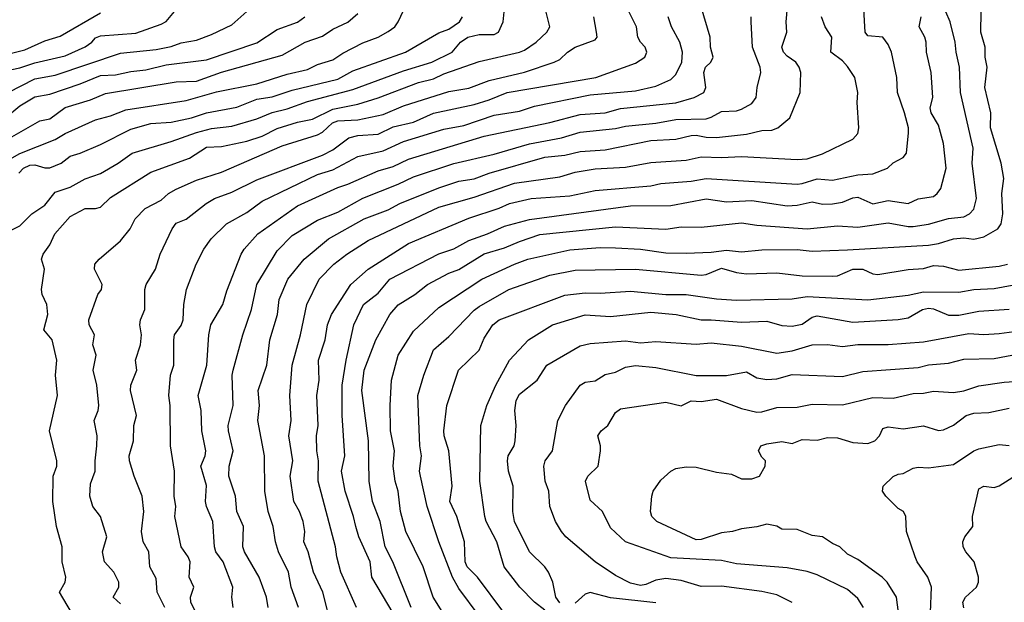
# Model space of a CAD drawing. Header units: metres. Extents: x -46681 to -43747, y -240911 to -237677.
# Tile 950 of 1056: x -44816 to -44718, y -238083 to -238025. Entities that reach past the tile are written whole.
import ezdxf

# ---------------------------------------------------------------- set-up
doc = ezdxf.new("R2010")
doc.units = ezdxf.units.M
doc.layers.add('CONTOUR_INDEX', color=1, linetype='Continuous')
doc.layers.add('CONTOUR_INTER', color=3, linetype='Continuous')

msp = doc.modelspace()

# ---------------------------------------------------------------- linework, layer by layer
at = {"layer": 'CONTOUR_INDEX'}
for points, elevation in [([(-44787.973, -238083.02), (-44788.721, -238081.02), (-44788.958, -238079.52), (-44789.953, -238077.52), (-44790.275, -238076.52), (-44790.502, -238075.02), (-44791.001, -238073.52), (-44791.317, -238071.52), (-44791.343, -238068.02), (-44792.017, -238064.52), (-44791.842, -238063.02), (-44791.983, -238061.52), (-44791.116, -238059.02), (-44790.806, -238056.52), (-44790.067, -238054.02), (-44789.902, -238052.52), (-44789.022, -238050.52), (-44787.434, -238048.52), (-44785.013, -238046.52), (-44781.482, -238044.52), (-44779.095, -238043.63), (-44777.942, -238043.02), (-44774.095, -238041.453), (-44772.095, -238040.791), (-44770.595, -238040.55), (-44769.095, -238040.001), (-44763.595, -238038.415), (-44761.595, -238038.212), (-44760.095, -238037.862), (-44757.595, -238037.683), (-44753.095, -238036.762), (-44750.595, -238036.65), (-44749.095, -238036.282), (-44748.595, -238036.225), (-44747.595, -238036.439), (-44746.595, -238036.479), (-44743.595, -238036.128), (-44742.095, -238035.793), (-44741.095, -238035.761), (-44740.491, -238035.52), (-44739.329, -238034.52), (-44738.298, -238032.02), (-44738.236, -238030.02), (-44738.409, -238029.52), (-44738.71, -238029.02), (-44739.595, -238028.424), (-44739.954, -238028.02), (-44740.096, -238027.52), (-44739.624, -238026.02), (-44739.687, -238025.02), (-44739.561, -238023.52)], 80), ([(-44816.595, -238036.553), (-44813.595, -238034.834), (-44812.595, -238034.633), (-44811.095, -238033.494), (-44808.595, -238032.724), (-44807.095, -238032.098), (-44800.095, -238030.947), (-44798.095, -238030.9), (-44795.595, -238030.003), (-44789.595, -238028.317), (-44787.315, -238027.02), (-44785.595, -238026.445), (-44784.595, -238025.727), (-44783.095, -238025.044), (-44782.095, -238024.19)], 70), ([(-44805.595, -238082.661), (-44806.322, -238082.02), (-44805.762, -238081.02), (-44805.787, -238080.52), (-44806.265, -238079.52), (-44807.2, -238078.52), (-44807.385, -238077.52), (-44806.97, -238076.02), (-44807.604, -238074.02), (-44808.341, -238073.02), (-44808.655, -238072.02), (-44808.595, -238070.783), (-44808.115, -238069.52), (-44808.133, -238068.52), (-44807.942, -238067.02), (-44807.917, -238066.02), (-44808.208, -238064.52), (-44807.817, -238063.52), (-44807.761, -238063.02), (-44807.958, -238061.02), (-44808.32, -238059.52), (-44808.02, -238058.02), (-44808.351, -238057.02), (-44808.187, -238056.02), (-44808.717, -238055.02), (-44808.738, -238054.52), (-44807.871, -238052.02), (-44807.478, -238051.52), (-44807.411, -238051.02), (-44808.174, -238049.52), (-44808.144, -238049.02), (-44807.713, -238048.52), (-44805.595, -238046.723), (-44804.669, -238045.52), (-44804.163, -238044.52), (-44803.166, -238043.52), (-44801.595, -238042.671), (-44800.864, -238042.02), (-44800.095, -238041.602), (-44798.095, -238040.699), (-44795.595, -238039.897), (-44789.595, -238037.284), (-44786.095, -238036.204), (-44785.595, -238035.934), (-44784.619, -238035.02), (-44784.095, -238034.836), (-44782.095, -238034.723), (-44779.595, -238034.206), (-44777.595, -238033.35), (-44773.095, -238031.904), (-44771.095, -238031.572), (-44769.095, -238030.824), (-44765.595, -238029.997), (-44762.659, -238029.02), (-44762.095, -238028.752), (-44761.35, -238028.02), (-44760.595, -238027.524), (-44758.595, -238026.78), (-44758.414, -238026.52), (-44758.455, -238026.02), (-44758.728, -238024.52)], 75), ([(-44773.595, -238083.689), (-44774.653, -238082.02), (-44775.649, -238079.02), (-44777.355, -238075.52), (-44777.889, -238073.52), (-44778.097, -238071.52), (-44778.41, -238070.52), (-44778.601, -238069.02), (-44778.461, -238067.52), (-44778.854, -238065.52), (-44778.891, -238063.02), (-44778.786, -238060.52), (-44778.103, -238058.02), (-44776.595, -238055.649), (-44774.095, -238053.323), (-44769.837, -238050.52), (-44766.595, -238049.017), (-44765.281, -238048.52), (-44761.095, -238047.599), (-44758.095, -238047.368), (-44756.595, -238047.4), (-44754.095, -238047.527), (-44751.595, -238047.882), (-44749.595, -238047.946), (-44747.095, -238047.842), (-44745.595, -238047.638), (-44744.095, -238047.801), (-44742.095, -238047.595), (-44738.595, -238047.584), (-44737.095, -238047.718), (-44733.595, -238047.608), (-44725.595, -238047.126), (-44724.595, -238046.966), (-44723.095, -238046.511), (-44722.095, -238046.417), (-44721.095, -238046.542), (-44720.095, -238046.304), (-44718.707, -238045.52), (-44718.374, -238045.02), (-44718.225, -238044.02), (-44718.334, -238042.02), (-44718.126, -238040.52), (-44718.394, -238039.02), (-44719.46, -238035.52), (-44719.409, -238034.02), (-44719.997, -238031.52), (-44719.758, -238029.52), (-44719.96, -238028.52), (-44719.988, -238027.52), (-44720.406, -238026.02), (-44720.383, -238024.02)], 85), ([(-44739.095, -238082.544), (-44740.595, -238081.787), (-44742.095, -238081.44), (-44746.095, -238080.905), (-44748.095, -238080.938), (-44750.095, -238080.366), (-44751.595, -238080.177), (-44752.595, -238080.314), (-44753.595, -238080.759), (-44754.095, -238080.854), (-44755.095, -238080.613), (-44756.595, -238079.88), (-44758.585, -238078.52), (-44761.497, -238076.02), (-44761.938, -238075.52), (-44762.515, -238074.52), (-44763.095, -238073.038), (-44763.181, -238071.52), (-44763.545, -238070.52), (-44763.675, -238069.02), (-44763.563, -238068.52), (-44762.839, -238067.52), (-44762.283, -238064.52), (-44761.542, -238063.02), (-44760.095, -238061.017), (-44759.595, -238060.725), (-44758.595, -238060.569), (-44757.595, -238059.965), (-44756.595, -238059.708), (-44755.595, -238059.213), (-44754.595, -238059.073), (-44752.595, -238059.245), (-44748.595, -238060.044), (-44745.595, -238060.034), (-44743.595, -238059.687), (-44742.595, -238060.274), (-44741.595, -238060.463), (-44740.595, -238060.37), (-44739.095, -238059.955), (-44734.095, -238060.151), (-44732.095, -238059.655), (-44726.595, -238059.261), (-44725.595, -238059.002), (-44723.595, -238058.843), (-44722.095, -238058.446), (-44719.095, -238058.369), (-44716.095, -238057.821)], 90)]:
    msp.add_lwpolyline(points, dxfattribs=dict(at, elevation=elevation))
at = {"layer": 'CONTOUR_INTER'}
for points, elevation in [([(-44782.245, -238083.02), (-44783.804, -238079.52), (-44784.2, -238078.02), (-44784.31, -238077.02), (-44786.036, -238070.52), (-44785.989, -238068.52), (-44786.179, -238067.52), (-44786.197, -238066.02), (-44786.038, -238065.02), (-44786.16, -238062.02), (-44785.932, -238060.52), (-44786.008, -238058.52), (-44785.344, -238056.52), (-44785.111, -238055.02), (-44784.724, -238054.02), (-44782.787, -238051.02), (-44781.095, -238049.51), (-44777.095, -238046.964), (-44771.095, -238044.45), (-44768.095, -238043.464), (-44767.095, -238043.02), (-44764.929, -238042.52), (-44761.095, -238042.238), (-44758.595, -238041.727), (-44753.095, -238041.262), (-44752.095, -238041.023), (-44749.095, -238040.793), (-44747.595, -238040.545), (-44738.595, -238041.088), (-44738.095, -238041.045), (-44736.595, -238040.55), (-44735.095, -238040.699), (-44732.595, -238040.177), (-44731.095, -238040.085), (-44729.655, -238039.52), (-44729.095, -238038.99), (-44728.095, -238038.439), (-44727.777, -238038.02), (-44727.571, -238036.02), (-44727.575, -238035.52), (-44727.949, -238034.02), (-44728.661, -238032.02), (-44728.735, -238030.52), (-44729.256, -238028.02), (-44729.595, -238027.245), (-44730.095, -238026.537), (-44731.595, -238026.408), (-44731.861, -238026.02), (-44732.077, -238022.02)], 82), ([(-44818.595, -238039.755), (-44815.595, -238038.068), (-44812.095, -238036.656), (-44811.095, -238036.064), (-44808.095, -238034.712), (-44806.595, -238034.316), (-44805.095, -238033.717), (-44799.095, -238032.819), (-44796.095, -238031.942), (-44792.095, -238031.149), (-44789.095, -238030.2), (-44787.095, -238029.728), (-44786.095, -238029.24), (-44784.595, -238028.793), (-44783.595, -238028.129), (-44781.595, -238027.103), (-44780.095, -238026.525), (-44779.095, -238025.979), (-44778.456, -238025.52), (-44778.099, -238025.02), (-44777.595, -238023.884)], 71), ([(-44817.829, -238030.02), (-44815.595, -238029.571), (-44814.095, -238029.082), (-44811.095, -238028.366), (-44809.095, -238027.486), (-44808.436, -238027.02), (-44808.095, -238026.611), (-44807.595, -238026.414), (-44804.095, -238026.143), (-44801.595, -238025.255), (-44801.095, -238024.97), (-44800.095, -238023.799)], 67), ([(-44810.475, -238083.52), (-44811.638, -238081.52), (-44811.095, -238080.528), (-44811.041, -238080.02), (-44811.4, -238078.52), (-44811.385, -238077.02), (-44811.961, -238075.02), (-44812.319, -238072.52), (-44812.272, -238070.02), (-44811.908, -238069.02), (-44811.911, -238068.52), (-44812.633, -238065.52), (-44811.861, -238062.02), (-44812.035, -238060.02), (-44811.92, -238058.52), (-44812.364, -238056.52), (-44813.192, -238055.52), (-44812.823, -238054.02), (-44812.912, -238053.02), (-44813.367, -238052.02), (-44813.421, -238051.52), (-44813.151, -238049.52), (-44813.43, -238048.52), (-44813.254, -238048.02), (-44812.595, -238047.098), (-44812.122, -238046.02), (-44810.595, -238044.297), (-44809.095, -238043.522), (-44808.095, -238043.516), (-44807.595, -238043.372), (-44806.595, -238042.408), (-44802.595, -238039.91), (-44798.784, -238038.52), (-44797.095, -238037.432), (-44795.595, -238037.354), (-44793.095, -238036.85), (-44791.595, -238036.348), (-44790.095, -238035.594), (-44788.095, -238034.965), (-44786.595, -238034.648), (-44784.595, -238033.673), (-44782.095, -238033.157), (-44780.095, -238032.546), (-44776.095, -238031.031), (-44774.595, -238030.673), (-44773.595, -238030.166), (-44770.095, -238028.953), (-44766.095, -238028.013), (-44765.595, -238027.817), (-44764.444, -238027.02), (-44763.377, -238026.02), (-44763.104, -238025.52), (-44763.574, -238023.52)], 74), ([(-44801.22, -238083.02), (-44801.992, -238081.52), (-44802.095, -238080.172), (-44802.713, -238079.02), (-44802.806, -238077.52), (-44803.378, -238076.52), (-44803.533, -238075.52), (-44803.304, -238073.52), (-44803.477, -238072.02), (-44804.266, -238070.02), (-44804.73, -238068.52), (-44804.764, -238068.02), (-44804.334, -238066.52), (-44804.297, -238065.02), (-44804.023, -238064.02), (-44804.605, -238061.52), (-44804.585, -238061.02), (-44804.005, -238059.52), (-44804.11, -238058.52), (-44803.643, -238057.02), (-44803.532, -238056.02), (-44803.7, -238055.02), (-44803.628, -238054.52), (-44803.202, -238053.52), (-44803.186, -238051.52), (-44803.065, -238051.02), (-44802.144, -238049.52), (-44801.679, -238048.02), (-44800.504, -238045.52), (-44800.095, -238044.964), (-44799.095, -238044.571), (-44797.117, -238043.02), (-44796.298, -238042.52), (-44794.595, -238041.871), (-44792.095, -238040.664), (-44785.595, -238038.237), (-44784.595, -238037.709), (-44782.987, -238036.52), (-44782.095, -238036.279), (-44780.095, -238036.125), (-44778.595, -238035.426), (-44776.595, -238034.938), (-44774.595, -238034.071), (-44770.595, -238033.191), (-44769.095, -238032.746), (-44767.307, -238032.02), (-44758.545, -238030.52), (-44754.595, -238029.123), (-44753.681, -238028.52), (-44753.485, -238028.02), (-44753.636, -238027.52), (-44754.106, -238027.02), (-44754.357, -238026.52), (-44754.512, -238025.52), (-44755.482, -238023.52)], 76), ([(-44794.437, -238083.02), (-44794.592, -238082.02), (-44794.48, -238081.02), (-44795.446, -238078.52), (-44796.167, -238077.52), (-44796.285, -238077.02), (-44796.455, -238074.52), (-44797.086, -238073.02), (-44797.18, -238072.52), (-44797.095, -238070.956), (-44797.651, -238069.02), (-44797.219, -238068.02), (-44797.155, -238067.52), (-44797.566, -238065.52), (-44797.612, -238063.52), (-44797.923, -238062.02), (-44797.051, -238059.02), (-44796.87, -238056.02), (-44796.673, -238055.02), (-44795.486, -238053.02), (-44795.095, -238051.677), (-44793.674, -238048.02), (-44793.377, -238047.52), (-44792.005, -238046.02), (-44788.095, -238043.231), (-44784.095, -238041.412), (-44783.095, -238041.097), (-44780.095, -238039.771), (-44778.595, -238039.351), (-44777.095, -238038.626), (-44769.595, -238036.356), (-44763.095, -238034.978), (-44760.095, -238034.198), (-44757.595, -238034.018), (-44756.095, -238033.602), (-44750.595, -238033.027), (-44748.809, -238032.52), (-44747.837, -238032.02), (-44747.629, -238031.52), (-44747.843, -238030.02), (-44747.656, -238029.52), (-44747.156, -238029.02), (-44746.898, -238028.52), (-44747.165, -238027.52), (-44747.225, -238026.52), (-44748.088, -238023.52)], 78), ([(-44817.595, -238028.422), (-44815.095, -238027.799), (-44813.095, -238026.898), (-44811.595, -238026.423), (-44807.595, -238024.125)], 66), ([(-44817.095, -238045.968), (-44815.595, -238045.221), (-44814.394, -238044.02), (-44813.095, -238043.181), (-44812.095, -238041.873), (-44810.595, -238041.398), (-44809.095, -238040.568), (-44807.595, -238040.036), (-44805.834, -238039.02), (-44804.443, -238038.02), (-44800.595, -238036.877), (-44798.095, -238035.98), (-44796.595, -238035.592), (-44794.595, -238035.343), (-44792.095, -238034.635), (-44790.595, -238033.997), (-44789.095, -238033.646), (-44787.095, -238032.912), (-44782.595, -238031.73), (-44777.595, -238029.851), (-44774.762, -238029.02), (-44772.747, -238028.02), (-44771.94, -238027.02), (-44771.223, -238026.52), (-44770.095, -238026.278), (-44768.595, -238026.267), (-44768.189, -238026.02), (-44767.702, -238025.02), (-44767.598, -238024.02)], 73), ([(-44816.992, -238034.52), (-44815.595, -238033.344), (-44814.095, -238032.457), (-44812.595, -238032.193), (-44809.595, -238031.16), (-44807.595, -238030.314), (-44806.095, -238030.268), (-44804.595, -238029.92), (-44803.095, -238029.782), (-44801.095, -238029.269), (-44797.095, -238028.782), (-44792.095, -238027.086), (-44790.095, -238025.773), (-44788.095, -238025.037), (-44787.366, -238024.52)], 69), ([(-44816.722, -238032.02), (-44814.095, -238030.648), (-44812.095, -238030.288), (-44805.595, -238028.118), (-44802.095, -238027.748), (-44800.595, -238027.462), (-44799.595, -238027.088), (-44798.095, -238026.819), (-44796.595, -238026.259), (-44794.595, -238025.321), (-44793.095, -238024.002)], 68), ([(-44815.675, -238040.02), (-44815.217, -238039.52), (-44814.595, -238039.218), (-44814.095, -238039.177), (-44813.095, -238039.492), (-44812.595, -238039.473), (-44811.49, -238039.02), (-44810.595, -238038.311), (-44809.595, -238038.011), (-44807.595, -238037.149), (-44804.595, -238035.659), (-44802.595, -238035.069), (-44800.595, -238034.954), (-44798.595, -238034.533), (-44797.095, -238034.014), (-44794.095, -238033.465), (-44792.095, -238032.662), (-44790.595, -238032.454), (-44788.595, -238031.786), (-44784.095, -238030.676), (-44782.595, -238029.863), (-44777.396, -238028.02), (-44774.095, -238026.09), (-44773.095, -238025.753), (-44772.052, -238025.02), (-44771.729, -238024.52)], 72), ([(-44798.095, -238083.671), (-44798.631, -238082.52), (-44798.676, -238082.02), (-44798.344, -238081.02), (-44798.823, -238080.02), (-44798.703, -238078.52), (-44798.897, -238078.02), (-44799.617, -238077.02), (-44800.225, -238074.02), (-44800.145, -238073.02), (-44800.292, -238072.02), (-44800.254, -238069.52), (-44800.659, -238067.02), (-44800.688, -238063.02), (-44800.831, -238062.02), (-44800.665, -238060.02), (-44800.335, -238059.02), (-44800.325, -238056.52), (-44800.251, -238056.02), (-44799.595, -238055.093), (-44799.414, -238054.52), (-44799.351, -238053.02), (-44799.068, -238051.52), (-44798.131, -238049.02), (-44797.342, -238047.52), (-44796.628, -238046.52), (-44795.124, -238045.02), (-44793.095, -238043.891), (-44791.595, -238042.776), (-44786.095, -238040.139), (-44784.595, -238039.682), (-44782.095, -238038.362), (-44779.595, -238037.794), (-44777.595, -238036.856), (-44773.595, -238035.632), (-44771.595, -238035.297), (-44768.595, -238034.268), (-44766.095, -238033.848), (-44764.595, -238033.377), (-44759.095, -238032.257), (-44754.595, -238031.841), (-44752.595, -238031.391), (-44751.095, -238030.74), (-44750.595, -238030.233), (-44750.026, -238029.02), (-44749.957, -238028.02), (-44750.227, -238027.02), (-44751.034, -238025.52), (-44751.373, -238024.52)], 77), ([(-44790.977, -238083.02), (-44791.14, -238082.02), (-44791.891, -238080.02), (-44793.338, -238077.52), (-44793.486, -238077.02), (-44793.445, -238075.02), (-44794.074, -238073.52), (-44794.208, -238072.02), (-44794.878, -238070.02), (-44794.842, -238069.02), (-44794.455, -238067.52), (-44794.922, -238065.52), (-44794.932, -238065.02), (-44794.452, -238063.02), (-44794.561, -238060.02), (-44794.466, -238059.52), (-44793.483, -238056.02), (-44792.631, -238053.52), (-44792.114, -238051.02), (-44790.095, -238047.697), (-44788.595, -238046.179), (-44786.095, -238044.652), (-44784.095, -238043.853), (-44781.595, -238042.469), (-44778.095, -238041.104), (-44776.595, -238040.358), (-44772.595, -238039.039), (-44768.595, -238038.123), (-44765.095, -238037.092), (-44761.949, -238036.52), (-44760.095, -238035.951), (-44756.595, -238035.594), (-44755.595, -238035.342), (-44752.595, -238035.041), (-44750.595, -238034.702), (-44747.595, -238034.616), (-44747.095, -238034.47), (-44746.095, -238033.908), (-44744.595, -238033.834), (-44744.095, -238033.659), (-44743.095, -238033.099), (-44742.642, -238032.52), (-44742.559, -238031.52), (-44742.202, -238030.02), (-44742.248, -238029.52), (-44743.015, -238027.52), (-44743.14, -238025.02), (-44743.148, -238024.52)], 79), ([(-44784.676, -238085.02), (-44785.581, -238081.52), (-44786.481, -238079.52), (-44787.01, -238077.52), (-44787.437, -238076.52), (-44787.362, -238075.52), (-44787.519, -238074.52), (-44787.874, -238073.52), (-44788.445, -238072.52), (-44788.822, -238070.02), (-44788.556, -238068.52), (-44788.94, -238066.02), (-44788.695, -238064.52), (-44788.833, -238062.02), (-44788.62, -238059.02), (-44787.781, -238056.02), (-44787.152, -238053.02), (-44785.927, -238050.52), (-44784.471, -238049.02), (-44783.194, -238048.02), (-44781.095, -238046.664), (-44774.095, -238043.374), (-44770.595, -238042.377), (-44766.595, -238041.002), (-44762.095, -238040.359), (-44760.595, -238039.911), (-44758.595, -238039.588), (-44755.595, -238039.396), (-44753.095, -238038.946), (-44749.595, -238038.708), (-44748.095, -238038.402), (-44746.095, -238038.459), (-44744.095, -238038.342), (-44738.595, -238038.645), (-44737.595, -238038.595), (-44736.095, -238038.097), (-44733.095, -238036.646), (-44732.595, -238036.063), (-44732.501, -238035.52), (-44732.654, -238033.02), (-44732.594, -238032.02), (-44732.897, -238030.52), (-44733.595, -238029.423), (-44734.095, -238028.876), (-44735.254, -238028.02), (-44735.163, -238026.52), (-44735.828, -238025.52), (-44736.174, -238024.52)], 81), ([(-44778.595, -238083.6), (-44780.706, -238080.02), (-44780.89, -238078.52), (-44781.996, -238076.02), (-44782.315, -238075.02), (-44782.527, -238074.02), (-44783.352, -238071.52), (-44783.738, -238069.52), (-44783.389, -238068.02), (-44783.669, -238064.02), (-44783.655, -238061.02), (-44783.274, -238058.52), (-44782.49, -238055.02), (-44781.55, -238053.02), (-44780.095, -238051.892), (-44778.925, -238050.52), (-44774.095, -238047.982), (-44772.595, -238047.485), (-44771.095, -238046.674), (-44769.27, -238046.02), (-44767.595, -238045.251), (-44765.095, -238044.584), (-44755.095, -238043.256), (-44751.095, -238043.203), (-44747.595, -238042.542), (-44745.595, -238042.853), (-44743.095, -238042.707), (-44739.595, -238043.257), (-44738.595, -238043.179), (-44737.095, -238042.834), (-44736.095, -238043.06), (-44735.095, -238043.053), (-44734.095, -238042.872), (-44733.095, -238042.438), (-44732.595, -238042.395), (-44731.095, -238043.028), (-44729.595, -238042.721), (-44727.595, -238042.995), (-44726.595, -238042.562), (-44725.095, -238042.311), (-44724.728, -238042.02), (-44724.352, -238041.52), (-44723.843, -238039.52), (-44724.095, -238037.059), (-44724.595, -238035.243), (-44725.319, -238034.02), (-44725.413, -238033.52), (-44725.159, -238032.52), (-44725.312, -238030.02), (-44725.775, -238028.02), (-44725.802, -238027.02), (-44725.937, -238026.52), (-44726.494, -238025.52), (-44726.295, -238024.52)], 83), ([(-44776.81, -238083.02), (-44778.634, -238078.52), (-44779.385, -238077.02), (-44779.906, -238074.52), (-44780.66, -238072.52), (-44780.98, -238070.52), (-44781.032, -238066.52), (-44781.707, -238061.52), (-44781.462, -238059.52), (-44780.313, -238056.52), (-44778.941, -238054.02), (-44778.095, -238053.035), (-44776.45, -238052.02), (-44775.199, -238051.02), (-44773.095, -238049.912), (-44772.095, -238049.539), (-44769.595, -238047.994), (-44767.595, -238047.406), (-44766.095, -238046.759), (-44764.095, -238046.097), (-44756.595, -238045.32), (-44751.595, -238045.567), (-44750.095, -238045.313), (-44748.095, -238045.371), (-44744.095, -238044.932), (-44742.595, -238045.153), (-44737.595, -238045.528), (-44734.595, -238045.23), (-44732.595, -238045.353), (-44729.595, -238044.926), (-44727.595, -238045.295), (-44727.095, -238045.276), (-44725.595, -238045.053), (-44723.595, -238044.498), (-44722.095, -238044.322), (-44721.52, -238044.02), (-44721.095, -238043.573), (-44720.819, -238042.52), (-44721.265, -238039.02), (-44721.165, -238037.52), (-44722.429, -238032.02), (-44722.517, -238029.52), (-44722.857, -238028.02), (-44722.936, -238027.02), (-44723.441, -238025.02), (-44723.853, -238024.02)], 84), ([(-44770.095, -238083.862), (-44772.095, -238081.15), (-44772.733, -238080.02), (-44774.072, -238076.52), (-44775.231, -238073.02), (-44775.912, -238070.02), (-44776.006, -238069.52), (-44775.791, -238068.02), (-44775.975, -238067.02), (-44776.167, -238062.02), (-44775.571, -238060.02), (-44774.612, -238057.52), (-44773.095, -238056.184), (-44770.595, -238053.584), (-44770.095, -238053.223), (-44767.138, -238051.52), (-44763.095, -238050.096), (-44760.595, -238049.617), (-44754.595, -238049.506), (-44748.095, -238050.1), (-44747.595, -238050.035), (-44746.095, -238049.423), (-44744.595, -238049.852), (-44743.595, -238049.969), (-44740.595, -238049.873), (-44738.095, -238050.173), (-44735.095, -238050.217), (-44734.595, -238050.166), (-44733.095, -238049.505), (-44732.095, -238049.529), (-44731.095, -238049.985), (-44730.595, -238050.028), (-44727.595, -238049.544), (-44726.095, -238049.456), (-44725.095, -238049.159), (-44724.095, -238049.215), (-44722.595, -238049.599), (-44718.595, -238049.204), (-44717.744, -238049.02)], 86), ([(-44767.644, -238083.52), (-44770.247, -238080.02), (-44771.292, -238079.02), (-44771.479, -238078.52), (-44771.554, -238076.52), (-44772.31, -238074.02), (-44772.998, -238072.52), (-44772.77, -238071.02), (-44773.101, -238067.52), (-44773.541, -238066.02), (-44773.577, -238065.52), (-44773.286, -238063.02), (-44772.149, -238059.52), (-44770.095, -238057.526), (-44769.595, -238056.365), (-44768.747, -238055.02), (-44768.115, -238054.52), (-44761.595, -238052.101), (-44759.595, -238051.855), (-44758.095, -238051.893), (-44755.095, -238051.689), (-44751.595, -238052.022), (-44749.595, -238052.039), (-44746.595, -238052.469), (-44744.595, -238052.6), (-44739.095, -238052.456), (-44737.595, -238052.222), (-44731.595, -238052.57), (-44727.595, -238052.091), (-44726.095, -238051.772), (-44722.595, -238051.781), (-44721.095, -238051.537), (-44719.095, -238051.444), (-44714.087, -238050.52)], 87), ([(-44763.595, -238083.312), (-44764.594, -238082.52), (-44766.068, -238081.02), (-44767.598, -238079.02), (-44768.353, -238076.52), (-44769.378, -238074.52), (-44769.519, -238074.02), (-44770.034, -238070.52), (-44769.935, -238065.02), (-44769.312, -238063.02), (-44768.423, -238061.02), (-44767.095, -238058.534), (-44765.203, -238056.52), (-44762.836, -238055.02), (-44759.595, -238054.054), (-44757.095, -238054.199), (-44753.095, -238053.781), (-44750.592, -238054.02), (-44748.095, -238054.549), (-44747.095, -238054.519), (-44744.095, -238054.771), (-44741.595, -238054.654), (-44740.095, -238055.083), (-44739.095, -238055.176), (-44738.095, -238054.976), (-44737.095, -238054.271), (-44736.595, -238054.124), (-44733.095, -238054.78), (-44728.595, -238054.504), (-44727.595, -238054.326), (-44726.187, -238053.52), (-44725.595, -238053.385), (-44725.095, -238053.458), (-44723.595, -238054.074), (-44722.595, -238054.073), (-44720.595, -238053.674), (-44717.595, -238053.487)], 88), ([(-44762.095, -238082.57), (-44762.493, -238082.02), (-44762.78, -238080.52), (-44763.218, -238079.52), (-44763.571, -238079.02), (-44765.089, -238077.52), (-44766.582, -238074.52), (-44766.762, -238073.52), (-44766.707, -238071.02), (-44767.167, -238069.52), (-44767.286, -238068.52), (-44767.203, -238068.02), (-44766.627, -238067.02), (-44766.522, -238066.52), (-44766.425, -238065.02), (-44766.55, -238063.52), (-44766.413, -238062.52), (-44766.095, -238061.91), (-44764.33, -238060.52), (-44763.381, -238059.02), (-44760.095, -238057.103), (-44759.095, -238056.896), (-44755.595, -238056.612), (-44754.095, -238056.824), (-44752.595, -238056.69), (-44748.595, -238056.941), (-44747.095, -238056.814), (-44744.095, -238057.15), (-44740.595, -238057.842), (-44739.095, -238057.607), (-44737.095, -238056.997), (-44735.595, -238056.99), (-44734.095, -238057.18), (-44732.595, -238056.988), (-44729.595, -238056.979), (-44726.095, -238056.721), (-44721.595, -238055.875), (-44720.095, -238055.978), (-44718.595, -238055.904), (-44716.595, -238055.613)], 89), ([(-44732.035, -238083.02), (-44732.595, -238082.133), (-44733.595, -238081.252), (-44736.595, -238079.814), (-44737.595, -238079.462), (-44739.595, -238079.102), (-44744.595, -238078.719), (-44746.095, -238078.372), (-44751.095, -238078.114), (-44755.595, -238076.529), (-44757.095, -238075.138), (-44757.864, -238073.52), (-44759.095, -238072.394), (-44759.542, -238070.52), (-44759.32, -238070.02), (-44758.291, -238069.02), (-44758.063, -238067.52), (-44758.075, -238067.02), (-44758.347, -238066.02), (-44758.001, -238065.52), (-44757.348, -238065.02), (-44756.595, -238063.717), (-44756.095, -238063.343), (-44751.595, -238062.708), (-44750.095, -238063.059), (-44749.095, -238062.549), (-44748.095, -238062.62), (-44746.595, -238062.392), (-44744.095, -238063.327), (-44742.595, -238063.675), (-44742.095, -238063.644), (-44740.595, -238063.233), (-44738.595, -238063.186), (-44737.095, -238062.876), (-44734.095, -238062.958), (-44731.095, -238062.24), (-44729.095, -238062.29), (-44727.095, -238061.845), (-44726.095, -238061.809), (-44725.095, -238061.604), (-44723.095, -238061.737), (-44722.095, -238061.569), (-44720.595, -238061.063), (-44718.095, -238060.703), (-44716.095, -238060.565)], 91), ([(-44728.485, -238084.02), (-44728.753, -238082.02), (-44729.664, -238080.52), (-44730.161, -238080.02), (-44732.595, -238078.295), (-44733.595, -238077.738), (-44734.361, -238077.02), (-44735.095, -238076.7), (-44736.095, -238076.034), (-44737.095, -238075.917), (-44738.595, -238075.299), (-44740.095, -238075.286), (-44740.595, -238074.97), (-44741.595, -238074.784), (-44742.595, -238075.052), (-44744.095, -238075.241), (-44744.995, -238075.52), (-44746.095, -238075.642), (-44748.095, -238076.312), (-44748.595, -238076.331), (-44752.488, -238074.52), (-44752.985, -238074.02), (-44753.112, -238073.52), (-44752.997, -238072.02), (-44752.851, -238071.52), (-44752.095, -238070.404), (-44751.095, -238069.533), (-44750.595, -238069.252), (-44749.595, -238069.098), (-44748.595, -238069.137), (-44746.595, -238069.641), (-44745.095, -238069.836), (-44744.095, -238070.294), (-44743.095, -238070.301), (-44742.309, -238070.02), (-44741.773, -238069.02), (-44741.744, -238068.52), (-44742.095, -238068.152), (-44742.414, -238067.52), (-44742.186, -238067.02), (-44741.595, -238066.806), (-44740.095, -238066.602), (-44739.095, -238066.782), (-44738.095, -238066.406), (-44736.595, -238066.446), (-44735.595, -238066.207), (-44734.595, -238066.219), (-44733.095, -238066.692), (-44731.595, -238066.786), (-44730.889, -238066.52), (-44730.422, -238066.02), (-44730.095, -238065.303), (-44729.595, -238065.124), (-44728.095, -238065.337), (-44726.095, -238065.034), (-44724.595, -238065.498), (-44724.095, -238065.448), (-44723.095, -238064.974), (-44721.86, -238064.02), (-44721.095, -238063.796), (-44719.595, -238063.715), (-44717.595, -238063.281)], 92), ([(-44725.403, -238083.52), (-44725.278, -238081.02), (-44725.66, -238080.02), (-44726.697, -238078.52), (-44726.903, -238078.02), (-44727.765, -238075.52), (-44727.827, -238074.02), (-44728.066, -238073.52), (-44728.595, -238073.237), (-44729.815, -238072.02), (-44730.13, -238071.52), (-44730.079, -238071.02), (-44729.095, -238070.059), (-44728.595, -238069.817), (-44728.095, -238069.743), (-44727.095, -238069.239), (-44726.595, -238069.136), (-44725.595, -238069.198), (-44723.095, -238068.861), (-44721.095, -238067.499), (-44720.595, -238067.304), (-44718.595, -238066.893), (-44717.595, -238066.996)], 93), ([(-44722.095, -238083.079), (-44722.172, -238082.52), (-44721.924, -238082.02), (-44720.839, -238081.02), (-44720.632, -238080.52), (-44720.617, -238080.02), (-44721.057, -238078.52), (-44721.892, -238077.52), (-44722.16, -238077.02), (-44722.193, -238076.52), (-44721.975, -238076.02), (-44721.209, -238075.02), (-44721.219, -238074.02), (-44720.595, -238071.287), (-44720.095, -238071.023), (-44719.095, -238071.135), (-44718.595, -238070.973), (-44716.595, -238069.741)], 94), ([(-44752.595, -238082.577), (-44757.095, -238082.061), (-44759.095, -238081.539), (-44759.595, -238081.706), (-44760.595, -238082.617)], 89)]:
    msp.add_lwpolyline(points, dxfattribs=dict(at, elevation=elevation))

doc.saveas('drawing.dxf')
